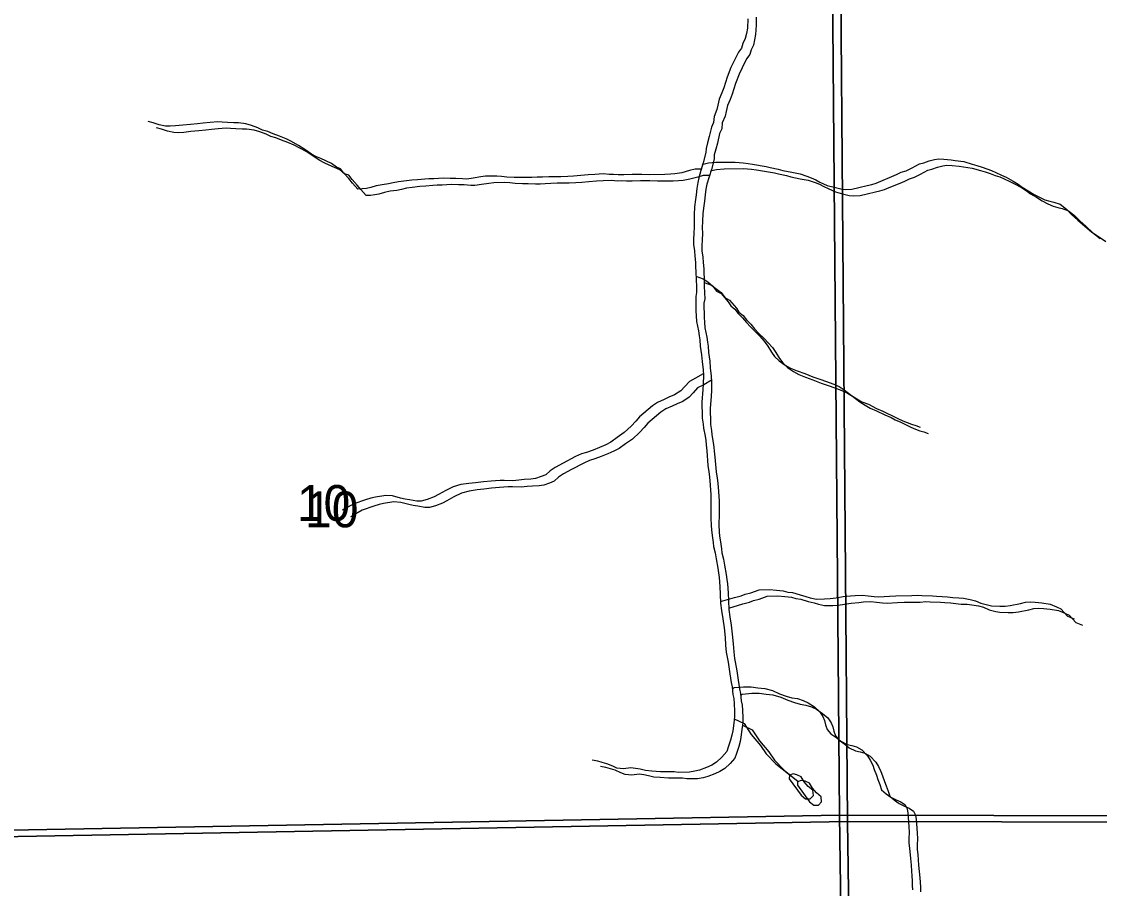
# Model space of a CAD drawing. Extents: x -21.1 to 50.3, y -4.9 to 22.1.
# Drawn here: x 47.215 to 48.475, y 17.623 to 18.636 of the extents above; entities that cross this region are included whole.
import ezdxf

# ---------------------------------------------------------------- set-up
doc = ezdxf.new("R2010")
doc.units = 0
for name, color, linetype in [('GM_X_Minor_Lake', 7, 'Continuous'), ('GM_X_Minor_River', 7, 'Continuous'), ('GM_X_Section', 7, 'Continuous'), ('GM_X_Section_Text', 7, 'Continuous')]:
    doc.layers.add(name, color=color, linetype=linetype)

msp = doc.modelspace()

# ---------------------------------------------------------------- linework, layer by layer
at = {"layer": 'GM_X_Minor_Lake'}
for points in [[(48.1265, 17.7322), (48.1315, 17.728), (48.1368, 17.7281), (48.1406, 17.7319), (48.1401, 17.738), (48.1347, 17.7425), (48.1298, 17.7478), (48.1263, 17.7538), (48.1213, 17.756), (48.1168, 17.7571), (48.1126, 17.7555), (48.1123, 17.7514)], [(48.1123, 17.7514), (48.1265, 17.7322)], [(48.1362, 17.7247), (48.1411, 17.7205), (48.1464, 17.7206), (48.1502, 17.7244), (48.1497, 17.7305), (48.1444, 17.735), (48.1394, 17.7403), (48.1359, 17.7463), (48.131, 17.7485), (48.1264, 17.7496), (48.1222, 17.748), (48.1219, 17.7439)], [(48.1219, 17.7439), (48.1362, 17.7247)]]:
    msp.add_lwpolyline(points, dxfattribs=at)
at = {"layer": 'GM_X_Minor_River'}
for points in [[(48.0642, 18.6395), (48.0635, 18.6285), (48.0624, 18.6224), (48.0609, 18.6163), (48.0583, 18.6106), (48.0568, 18.6053), (48.053, 18.6004), (48.0477, 18.5897), (48.0443, 18.5824), (48.0398, 18.5714), (48.0361, 18.5589), (48.0338, 18.5528), (48.0305, 18.5455), (48.029, 18.5387), (48.0279, 18.5334), (48.0245, 18.5254), (48.0241, 18.5185), (48.0215, 18.5128), (48.0189, 18.5018), (48.017, 18.4945), (48.0152, 18.4881), (48.0148, 18.4831), (48.0118, 18.471), (48.0092, 18.4622), (48.0066, 18.4538), (48.0055, 18.4481), (48.0044, 18.4413), (48.0037, 18.4337), (48.0029, 18.4284), (48.0019, 18.4196), (48.0015, 18.4105), (48.0012, 18.4029), (48.0012, 18.3965), (48.0009, 18.3885), (48.0005, 18.382), (48.0006, 18.3759), (48.0018, 18.3683), (48.0022, 18.3623), (48.003, 18.3547), (48.003, 18.3497), (48.0034, 18.344), (48.0035, 18.3345), (48.0039, 18.3266), (48.0039, 18.3197), (48.0032, 18.3148), (48.0033, 18.2981), (48.0037, 18.2924), (48.0041, 18.2859), (48.0065, 18.2749), (48.0073, 18.2692), (48.008, 18.2643), (48.0085, 18.2571), (48.01, 18.2468), (48.0105, 18.2392), (48.0117, 18.2294), (48.0121, 18.2229), (48.0118, 18.2126), (48.0114, 18.2062), (48.0104, 18.1917), (48.0104, 18.1857), (48.0108, 18.1807), (48.0108, 18.1728)], [(48.0738, 18.6415), (48.0738, 18.632), (48.0731, 18.621), (48.072, 18.6149), (48.0705, 18.6088), (48.0679, 18.6031), (48.0664, 18.5978), (48.0626, 18.5928), (48.0574, 18.5822), (48.054, 18.5749), (48.0495, 18.5639), (48.0457, 18.5513), (48.0435, 18.5453), (48.0401, 18.538), (48.0386, 18.5312), (48.0375, 18.5259), (48.0341, 18.5179), (48.0338, 18.511), (48.0311, 18.5053), (48.0285, 18.4943), (48.0267, 18.487), (48.0248, 18.4806), (48.0245, 18.4756), (48.0215, 18.4635), (48.0189, 18.4547), (48.0162, 18.4463), (48.0151, 18.4406), (48.014, 18.4338), (48.0133, 18.4262), (48.0126, 18.4209), (48.0115, 18.4121), (48.0112, 18.403), (48.0108, 18.3954), (48.0109, 18.3889), (48.0105, 18.381), (48.0102, 18.3745), (48.0102, 18.3684), (48.0114, 18.3608), (48.0118, 18.3548), (48.0126, 18.3472), (48.0126, 18.3422), (48.0131, 18.3365), (48.0131, 18.327), (48.0135, 18.3191), (48.0136, 18.3122), (48.0128, 18.3073), (48.0129, 18.2906), (48.0133, 18.2849), (48.0138, 18.2784), (48.0161, 18.2674), (48.0169, 18.2617), (48.0177, 18.2568), (48.0181, 18.2496), (48.0197, 18.2393), (48.0201, 18.2317), (48.0213, 18.2219), (48.0217, 18.2154), (48.0214, 18.2051), (48.0211, 18.1987), (48.02, 18.1842), (48.02, 18.1782), (48.0204, 18.1732), (48.0205, 18.1653)], [(48.0097, 18.4638), (48.0024, 18.4637), (47.9959, 18.4621), (47.9868, 18.4594), (47.9788, 18.4582), (47.9735, 18.4578), (47.967, 18.4574), (47.9487, 18.4573), (47.94, 18.4577), (47.9289, 18.4576), (47.919, 18.4572), (47.9126, 18.4571), (47.9072, 18.4575), (47.9019, 18.4574), (47.8954, 18.4582), (47.8852, 18.4577), (47.8775, 18.4573), (47.8688, 18.4565), (47.8604, 18.4557), (47.8536, 18.4553), (47.8456, 18.4549), (47.8315, 18.4548), (47.8243, 18.4544), (47.8178, 18.4543), (47.8117, 18.4539), (47.8064, 18.4539), (47.7976, 18.4542), (47.7912, 18.4542), (47.7824, 18.4545), (47.7763, 18.4552), (47.7706, 18.4556), (47.7577, 18.4555), (47.752, 18.4547), (47.7432, 18.4532), (47.7356, 18.452), (47.7307, 18.4523), (47.723, 18.453), (47.7162, 18.453), (47.7082, 18.4533), (47.6972, 18.4525), (47.6914, 18.4525), (47.6865, 18.4521), (47.6781, 18.4513), (47.6713, 18.4509), (47.6622, 18.4497), (47.6557, 18.4489), (47.6496, 18.4477), (47.6443, 18.4465), (47.6367, 18.4454), (47.6298, 18.4442), (47.6234, 18.4422), (47.6184, 18.4411), (47.6135, 18.4407), (47.6085, 18.4406), (47.602, 18.4474), (47.5978, 18.4527), (47.5921, 18.4592), (47.5882, 18.4641), (47.5833, 18.466), (47.5775, 18.4705), (47.5653, 18.4761), (47.5592, 18.4787), (47.5543, 18.4814), (47.5466, 18.4866), (47.539, 18.4915), (47.5302, 18.4964), (47.5245, 18.4994), (47.5168, 18.5024), (47.5096, 18.5051), (47.5031, 18.5077), (47.497, 18.5095), (47.4917, 18.5122), (47.484, 18.5148), (47.4775, 18.5167), (47.4688, 18.5181), (47.4635, 18.5181), (47.4562, 18.5184), (47.4497, 18.5188), (47.4448, 18.5191), (47.4357, 18.5183), (47.4277, 18.5175), (47.4212, 18.5167), (47.4128, 18.5159), (47.4037, 18.5151), (47.3953, 18.5143), (47.3889, 18.5139), (47.3835, 18.5142), (47.3763, 18.5157), (47.3694, 18.518), (47.3633, 18.5195)], [(48.0193, 18.4563), (48.012, 18.4562), (48.0055, 18.4546), (47.9964, 18.4519), (47.9884, 18.4507), (47.9831, 18.4503), (47.9766, 18.4499), (47.9584, 18.4498), (47.9496, 18.4502), (47.9386, 18.4501), (47.9287, 18.4497), (47.9222, 18.4496), (47.9169, 18.45), (47.9115, 18.4499), (47.9051, 18.4507), (47.8948, 18.4502), (47.8872, 18.4498), (47.8784, 18.449), (47.8701, 18.4482), (47.8632, 18.4478), (47.8552, 18.4474), (47.8411, 18.4473), (47.8339, 18.4469), (47.8274, 18.4468), (47.8214, 18.4464), (47.816, 18.4464), (47.8073, 18.4467), (47.8008, 18.4467), (47.792, 18.447), (47.7859, 18.4477), (47.7802, 18.4481), (47.7673, 18.448), (47.7616, 18.4472), (47.7528, 18.4457), (47.7452, 18.4445), (47.7403, 18.4448), (47.7327, 18.4455), (47.7258, 18.4455), (47.7178, 18.4458), (47.7068, 18.445), (47.7011, 18.445), (47.6961, 18.4446), (47.6878, 18.4438), (47.6809, 18.4434), (47.6718, 18.4422), (47.6653, 18.4414), (47.6592, 18.4402), (47.6539, 18.439), (47.6463, 18.4379), (47.6395, 18.4367), (47.633, 18.4347), (47.6281, 18.4336), (47.6231, 18.4332), (47.6182, 18.4331), (47.6117, 18.4399), (47.6074, 18.4452), (47.6017, 18.4517), (47.5979, 18.4566), (47.5929, 18.4585), (47.5872, 18.463), (47.575, 18.4686), (47.5689, 18.4712), (47.5639, 18.4739), (47.5562, 18.4791), (47.5486, 18.484), (47.5398, 18.4889), (47.5341, 18.4919), (47.5265, 18.4949), (47.5192, 18.4976), (47.5127, 18.5002), (47.5066, 18.502), (47.5013, 18.5047), (47.4937, 18.5073), (47.4872, 18.5092), (47.4784, 18.5106), (47.4731, 18.5106), (47.4659, 18.5109), (47.4594, 18.5113), (47.4544, 18.5116), (47.4453, 18.5108), (47.4373, 18.51), (47.4308, 18.5092), (47.4225, 18.5084), (47.4133, 18.5076), (47.405, 18.5068), (47.3985, 18.5064), (47.3932, 18.5067), (47.3859, 18.5082), (47.3791, 18.5105), (47.373, 18.5119)], [(48.0111, 18.4685), (48.0118, 18.4698), (48.0179, 18.471), (48.0267, 18.4718), (48.0491, 18.4719), (48.0587, 18.4712), (48.0644, 18.4705), (48.0693, 18.4698), (48.0853, 18.4668), (48.0903, 18.4657), (48.0994, 18.4638), (48.1048, 18.4624), (48.1154, 18.4601), (48.125, 18.4583), (48.133, 18.4557), (48.1379, 18.4538), (48.1433, 18.4512), (48.1482, 18.4485), (48.1566, 18.4448), (48.165, 18.4426), (48.1726, 18.4407), (48.1784, 18.44), (48.1856, 18.4404), (48.1939, 18.4423), (48.2034, 18.4447), (48.2088, 18.4458), (48.2141, 18.4474), (48.2194, 18.4497), (48.2323, 18.4551), (48.2376, 18.4574), (48.2433, 18.4601), (48.249, 18.462), (48.2562, 18.4655), (48.2646, 18.4701), (48.2695, 18.4712), (48.276, 18.4735), (48.2821, 18.4751), (48.287, 18.4759), (48.2931, 18.4755), (48.3015, 18.4748), (48.3064, 18.4741), (48.3163, 18.4726), (48.3263, 18.4696), (48.3316, 18.4682), (48.3377, 18.4663), (48.3434, 18.464), (48.3488, 18.4622), (48.3537, 18.4599), (48.3606, 18.4569), (48.3659, 18.4543), (48.374, 18.4498), (48.3797, 18.4464), (48.3846, 18.4426), (48.3915, 18.4385), (48.3984, 18.4343), (48.4049, 18.4309), (48.411, 18.4279), (48.4167, 18.4265), (48.4217, 18.4253), (48.4289, 18.4227), (48.4362, 18.4171), (48.4423, 18.411), (48.4496, 18.4042), (48.4572, 18.3974), (48.466, 18.3903), (48.4737, 18.385), (48.4824, 18.3793)], [(48.0207, 18.461), (48.0215, 18.4623), (48.0276, 18.4635), (48.0363, 18.4643), (48.0588, 18.4644), (48.0683, 18.4637), (48.074, 18.463), (48.079, 18.4623), (48.095, 18.4593), (48.0999, 18.4582), (48.1091, 18.4563), (48.1144, 18.4549), (48.1251, 18.4526), (48.1346, 18.4508), (48.1426, 18.4482), (48.1476, 18.4463), (48.1529, 18.4437), (48.1579, 18.441), (48.1663, 18.4373), (48.1747, 18.4351), (48.1823, 18.4332), (48.188, 18.4325), (48.1952, 18.4329), (48.2036, 18.4348), (48.2131, 18.4372), (48.2184, 18.4383), (48.2237, 18.4399), (48.229, 18.4422), (48.242, 18.4476), (48.2473, 18.4499), (48.253, 18.4526), (48.2587, 18.4545), (48.2659, 18.458), (48.2742, 18.4626), (48.2792, 18.4637), (48.2856, 18.466), (48.2917, 18.4676), (48.2967, 18.4684), (48.3027, 18.468), (48.3111, 18.4673), (48.3161, 18.4666), (48.326, 18.4651), (48.3359, 18.4621), (48.3412, 18.4607), (48.3473, 18.4588), (48.3531, 18.4565), (48.3584, 18.4547), (48.3634, 18.4524), (48.3702, 18.4494), (48.3756, 18.4468), (48.3836, 18.4423), (48.3893, 18.4389), (48.3943, 18.4351), (48.4012, 18.431), (48.408, 18.4268), (48.4145, 18.4234), (48.4206, 18.4204), (48.4263, 18.419), (48.4313, 18.4178), (48.4386, 18.4152), (48.4458, 18.4096), (48.4519, 18.4035), (48.4592, 18.3967), (48.4669, 18.3899), (48.4757, 18.3828)], [(48.0034, 18.3387), (48.0118, 18.3357), (48.0172, 18.332), (48.0233, 18.3271), (48.0275, 18.3214), (48.0329, 18.3184), (48.0409, 18.3089), (48.044, 18.304), (48.049, 18.3002), (48.0528, 18.2953), (48.0578, 18.29), (48.0624, 18.2847), (48.0673, 18.2794), (48.0735, 18.2734), (48.0781, 18.2685), (48.083, 18.2628), (48.0873, 18.2571), (48.0915, 18.2499), (48.0953, 18.245), (48.1007, 18.2397), (48.1076, 18.2348), (48.114, 18.2314), (48.1217, 18.2281), (48.1305, 18.2251), (48.14, 18.2213), (48.1495, 18.218), (48.1549, 18.2161), (48.1644, 18.2127), (48.1709, 18.2097), (48.1766, 18.2059), (48.185, 18.1995), (48.1915, 18.1954), (48.1973, 18.192), (48.2049, 18.189), (48.2144, 18.1841), (48.2217, 18.1811), (48.2266, 18.1785), (48.2331, 18.1755), (48.2392, 18.1725), (48.245, 18.1699), (48.2503, 18.1676), (48.2553, 18.1657), (48.2602, 18.1642), (48.2652, 18.1624)], [(48.0131, 18.3312), (48.0215, 18.3282), (48.0268, 18.3245), (48.0329, 18.3196), (48.0372, 18.3139), (48.0425, 18.3109), (48.0506, 18.3014), (48.0536, 18.2965), (48.0586, 18.2927), (48.0624, 18.2878), (48.0674, 18.2825), (48.072, 18.2772), (48.077, 18.2719), (48.0831, 18.2659), (48.0877, 18.261), (48.0927, 18.2553), (48.0969, 18.2496), (48.1011, 18.2424), (48.105, 18.2375), (48.1103, 18.2322), (48.1172, 18.2273), (48.1237, 18.2239), (48.1313, 18.2206), (48.1401, 18.2176), (48.1496, 18.2138), (48.1592, 18.2105), (48.1645, 18.2086), (48.174, 18.2052), (48.1805, 18.2022), (48.1863, 18.1984), (48.1947, 18.192), (48.2012, 18.1879), (48.2069, 18.1845), (48.2145, 18.1815), (48.2241, 18.1766), (48.2313, 18.1736), (48.2363, 18.171), (48.2428, 18.168), (48.2489, 18.165), (48.2546, 18.1624), (48.2599, 18.1601), (48.2649, 18.1582), (48.2698, 18.1567), (48.2748, 18.1549)], [(48.012, 18.2248), (48.003, 18.2194), (47.9958, 18.2156), (47.9905, 18.2099), (47.9859, 18.2049), (47.9783, 18.1999), (47.9719, 18.1972), (47.9662, 18.1945), (47.9586, 18.1911), (47.9525, 18.1872), (47.9427, 18.1788), (47.9374, 18.1743), (47.9332, 18.1693), (47.9279, 18.1636), (47.9196, 18.1559), (47.9112, 18.1502), (47.904, 18.1448), (47.898, 18.1417), (47.8908, 18.1387), (47.8832, 18.1356), (47.8756, 18.1329), (47.8695, 18.131), (47.8626, 18.1279), (47.8482, 18.1202), (47.8391, 18.1152), (47.833, 18.1114), (47.8281, 18.1068), (47.8224, 18.1045), (47.816, 18.1022), (47.8106, 18.1014), (47.8027, 18.101), (47.7966, 18.1005), (47.7893, 18.0997), (47.7794, 18.1001), (47.7745, 18.1), (47.7692, 18.0996), (47.7642, 18.0992), (47.7551, 18.0984), (47.746, 18.0972), (47.738, 18.0964), (47.7288, 18.0952), (47.7197, 18.0925), (47.711, 18.0883), (47.7026, 18.0837), (47.6977, 18.081), (47.6894, 18.0779), (47.6825, 18.076), (47.6772, 18.076), (47.6688, 18.0774), (47.6635, 18.0782), (47.6581, 18.0793), (47.649, 18.0819), (47.641, 18.0826), (47.6288, 18.0806), (47.6235, 18.0795), (47.6174, 18.0775), (47.6037, 18.0729), (47.5965, 18.0687), (47.5901, 18.0652)], [(48.0216, 18.2173), (48.0126, 18.2119), (48.0054, 18.2081), (48.0001, 18.2024), (47.9956, 18.1974), (47.988, 18.1924), (47.9815, 18.1897), (47.9758, 18.187), (47.9682, 18.1836), (47.9622, 18.1797), (47.9523, 18.1713), (47.947, 18.1668), (47.9428, 18.1618), (47.9376, 18.1561), (47.9292, 18.1484), (47.9209, 18.1427), (47.9137, 18.1373), (47.9076, 18.1342), (47.9004, 18.1312), (47.8928, 18.1281), (47.8852, 18.1254), (47.8791, 18.1235), (47.8723, 18.1204), (47.8579, 18.1127), (47.8488, 18.1077), (47.8427, 18.1039), (47.8378, 18.0993), (47.8321, 18.097), (47.8256, 18.0947), (47.8203, 18.0939), (47.8123, 18.0935), (47.8062, 18.093), (47.799, 18.0922), (47.7891, 18.0926), (47.7841, 18.0925), (47.7788, 18.0921), (47.7739, 18.0917), (47.7647, 18.0909), (47.7556, 18.0897), (47.7476, 18.0889), (47.7385, 18.0877), (47.7294, 18.085), (47.7206, 18.0808), (47.7123, 18.0762), (47.7073, 18.0735), (47.699, 18.0704), (47.6922, 18.0685), (47.6868, 18.0685), (47.6784, 18.0699), (47.6731, 18.0707), (47.6678, 18.0718), (47.6586, 18.0744), (47.6506, 18.0751), (47.6385, 18.0731), (47.6331, 18.072), (47.6271, 18.07), (47.6134, 18.0654), (47.6062, 18.0612), (47.5997, 18.0577)], [(48.0108, 18.1728), (48.012, 18.1659), (48.0124, 18.161), (48.014, 18.1519), (48.0148, 18.1466), (48.0152, 18.1416), (48.016, 18.1348), (48.0172, 18.1177), (48.0184, 18.1101), (48.0192, 18.1044), (48.02, 18.0945), (48.0209, 18.0832), (48.0209, 18.068), (48.0206, 18.0558), (48.0211, 18.0474), (48.0215, 18.0425), (48.0223, 18.0357), (48.0235, 18.0277), (48.0239, 18.0228), (48.0258, 18.0156), (48.027, 18.0084), (48.029, 17.9977), (48.0297, 17.992), (48.0305, 17.9867), (48.0314, 17.9761), (48.0318, 17.967), (48.0322, 17.9567), (48.0334, 17.948), (48.035, 17.9385), (48.0362, 17.9279), (48.0374, 17.9165), (48.0378, 17.9074), (48.0386, 17.8994), (48.041, 17.8876), (48.0418, 17.8823), (48.043, 17.874), (48.0445, 17.8641), (48.0457, 17.8588), (48.0465, 17.8501), (48.0477, 17.8451), (48.0481, 17.839), (48.0485, 17.8303), (48.0486, 17.8242), (48.0475, 17.8166), (48.0464, 17.8075), (48.0453, 17.8026), (48.0438, 17.7965), (48.0412, 17.7885), (48.0393, 17.7832), (48.0336, 17.7767), (48.0276, 17.7709), (48.0219, 17.7675), (48.0158, 17.7648), (48.0074, 17.7617), (48.0021, 17.7602), (47.9957, 17.759), (47.9831, 17.7589), (47.9781, 17.7596), (47.9618, 17.7596), (47.9519, 17.7603), (47.9446, 17.761), (47.9382, 17.7625), (47.9328, 17.7636), (47.9275, 17.7643), (47.9187, 17.7631), (47.9111, 17.7638), (47.9062, 17.7661), (47.8993, 17.7691), (47.894, 17.7706), (47.8886, 17.7721), (47.8821, 17.7732)], [(48.0205, 18.1653), (48.0217, 18.1584), (48.0221, 18.1535), (48.0236, 18.1444), (48.0244, 18.1391), (48.0248, 18.1341), (48.0256, 18.1273), (48.0269, 18.1102), (48.0281, 18.1026), (48.0289, 18.0969), (48.0297, 18.087), (48.0305, 18.0757), (48.0306, 18.0605), (48.0303, 18.0483), (48.0307, 18.0399), (48.0311, 18.035), (48.0319, 18.0282), (48.0331, 18.0202), (48.0335, 18.0153), (48.0354, 18.0081), (48.0366, 18.0009), (48.0386, 17.9902), (48.0394, 17.9845), (48.0402, 17.9792), (48.041, 17.9686), (48.0414, 17.9595), (48.0419, 17.9492), (48.0431, 17.9405), (48.0446, 17.931), (48.0458, 17.9204), (48.047, 17.909), (48.0475, 17.8999), (48.0483, 17.8919), (48.0506, 17.8801), (48.0514, 17.8748), (48.0526, 17.8665), (48.0542, 17.8566), (48.0554, 17.8513), (48.0562, 17.8426), (48.0573, 17.8376), (48.0577, 17.8315), (48.0582, 17.8228), (48.0582, 17.8167), (48.0571, 17.8091), (48.056, 17.8), (48.0549, 17.7951), (48.0534, 17.789), (48.0508, 17.781), (48.0489, 17.7757), (48.0433, 17.7692), (48.0372, 17.7634), (48.0315, 17.76), (48.0254, 17.7573), (48.0171, 17.7542), (48.0118, 17.7527), (48.0053, 17.7515), (47.9927, 17.7514), (47.9878, 17.7521), (47.9714, 17.7521), (47.9615, 17.7528), (47.9543, 17.7535), (47.9478, 17.755), (47.9425, 17.7561), (47.9371, 17.7568), (47.9284, 17.7556), (47.9208, 17.7563), (47.9158, 17.7586), (47.9089, 17.7616), (47.9036, 17.7631), (47.8983, 17.7646), (47.8918, 17.7657)], [(48.0322, 17.9585), (48.0486, 17.9633), (48.0562, 17.9652), (48.0611, 17.9671), (48.0676, 17.9687), (48.0771, 17.9722), (48.0892, 17.9726), (48.0976, 17.9719), (48.1052, 17.9712), (48.1106, 17.9697), (48.1163, 17.969), (48.125, 17.9663), (48.1319, 17.9645), (48.1369, 17.963), (48.1441, 17.9615), (48.1536, 17.9616), (48.1601, 17.962), (48.1673, 17.9628), (48.1753, 17.9643), (48.1841, 17.9651), (48.1894, 17.9656), (48.1981, 17.966), (48.2046, 17.9653), (48.2118, 17.9645), (48.2172, 17.9642), (48.2294, 17.965), (48.237, 17.9654), (48.2556, 17.9655), (48.2625, 17.966), (48.2674, 17.9656), (48.2796, 17.9653), (48.2845, 17.9649), (48.291, 17.9646), (48.2975, 17.9639), (48.3036, 17.9631), (48.3104, 17.9628), (48.3162, 17.9624), (48.3238, 17.961), (48.3299, 17.9595), (48.3364, 17.9565), (48.344, 17.9546), (48.3489, 17.9535), (48.3585, 17.9532), (48.3645, 17.9532), (48.3706, 17.954), (48.3828, 17.9564), (48.3885, 17.9579), (48.3946, 17.9583), (48.3999, 17.958), (48.4075, 17.9572), (48.4174, 17.9554), (48.4247, 17.9524), (48.4297, 17.9501), (48.4377, 17.9415), (48.4453, 17.9385)], [(48.0418, 17.951), (48.0582, 17.9558), (48.0658, 17.9577), (48.0707, 17.9596), (48.0772, 17.9612), (48.0867, 17.9647), (48.0989, 17.9651), (48.1073, 17.9644), (48.1149, 17.9637), (48.1202, 17.9622), (48.1259, 17.9615), (48.1347, 17.9588), (48.1416, 17.957), (48.1465, 17.9555), (48.1537, 17.954), (48.1633, 17.9541), (48.1697, 17.9545), (48.177, 17.9553), (48.1849, 17.9568), (48.1937, 17.9576), (48.199, 17.9581), (48.2078, 17.9585), (48.2142, 17.9578), (48.2215, 17.957), (48.2268, 17.9567), (48.239, 17.9575), (48.2466, 17.9579), (48.2653, 17.958), (48.2721, 17.9585), (48.2771, 17.9581), (48.2892, 17.9578), (48.2942, 17.9574), (48.3007, 17.9571), (48.3071, 17.9564), (48.3132, 17.9556), (48.3201, 17.9553), (48.3258, 17.9549), (48.3334, 17.9535), (48.3395, 17.952), (48.346, 17.949), (48.3536, 17.9471), (48.3586, 17.946), (48.3681, 17.9457), (48.3742, 17.9457), (48.3803, 17.9465), (48.3924, 17.9489), (48.3981, 17.9504), (48.4042, 17.9508), (48.4096, 17.9505), (48.4172, 17.9497), (48.4271, 17.9479), (48.4343, 17.9449), (48.4393, 17.9426), (48.4473, 17.934), (48.455, 17.931)], [(48.0459, 17.8567), (48.048, 17.858), (48.059, 17.8589), (48.0678, 17.8589), (48.0758, 17.8578), (48.0838, 17.8571), (48.0929, 17.8545), (48.101, 17.8507), (48.109, 17.8481), (48.1154, 17.8462), (48.1219, 17.8451), (48.1288, 17.8429), (48.1345, 17.8403), (48.1418, 17.8354), (48.1479, 17.8301), (48.1517, 17.8244), (48.1537, 17.8195), (48.1548, 17.8146), (48.1568, 17.8092), (48.161, 17.8039), (48.1679, 17.7994), (48.1728, 17.7953), (48.1801, 17.7915), (48.1854, 17.7904), (48.1911, 17.7889), (48.1972, 17.7852), (48.2038, 17.7784), (48.2068, 17.7734), (48.2099, 17.7674), (48.2118, 17.7624), (48.2142, 17.7556), (48.2161, 17.7507), (48.2184, 17.7446), (48.2203, 17.7386), (48.2257, 17.734), (48.231, 17.7299), (48.2375, 17.7269), (48.2429, 17.7246), (48.2478, 17.7212), (48.2502, 17.7163), (48.2509, 17.7114), (48.2514, 17.7064), (48.2522, 17.6958), (48.2526, 17.6886), (48.2523, 17.6817), (48.2523, 17.6764), (48.2531, 17.6704), (48.2539, 17.6582), (48.2547, 17.6506), (48.2551, 17.6434), (48.2555, 17.6381), (48.256, 17.6324), (48.256, 17.6267), (48.2564, 17.6217)], [(48.0556, 17.8492), (48.0576, 17.8505), (48.0687, 17.8514), (48.0774, 17.8514), (48.0854, 17.8503), (48.0934, 17.8496), (48.1026, 17.847), (48.1106, 17.8432), (48.1186, 17.8406), (48.1251, 17.8387), (48.1316, 17.8376), (48.1384, 17.8354), (48.1441, 17.8328), (48.1514, 17.8279), (48.1575, 17.8226), (48.1614, 17.8169), (48.1633, 17.812), (48.1645, 17.8071), (48.1664, 17.8017), (48.1706, 17.7964), (48.1775, 17.7919), (48.1825, 17.7878), (48.1897, 17.784), (48.1951, 17.7829), (48.2008, 17.7814), (48.2069, 17.7777), (48.2134, 17.7708), (48.2165, 17.7659), (48.2195, 17.7599), (48.2215, 17.7549), (48.2238, 17.7481), (48.2257, 17.7432), (48.228, 17.7371), (48.23, 17.7311), (48.2353, 17.7265), (48.2407, 17.7224), (48.2472, 17.7194), (48.2525, 17.7171), (48.2575, 17.7137), (48.2598, 17.7088), (48.2606, 17.7039), (48.261, 17.6989), (48.2618, 17.6883), (48.2622, 17.6811), (48.2619, 17.6742), (48.2619, 17.6689), (48.2627, 17.6629), (48.2635, 17.6507), (48.2643, 17.6431), (48.2648, 17.6359), (48.2652, 17.6306), (48.2656, 17.6249), (48.2656, 17.6192)], [(48.0482, 17.8215), (48.0596, 17.8161), (48.0681, 17.8033), (48.0788, 17.7905), (48.0854, 17.7807), (48.0969, 17.769), (48.1133, 17.7558)], [(48.0578, 17.814), (48.0692, 17.8086), (48.0777, 17.7958), (48.0885, 17.783), (48.095, 17.7732), (48.1065, 17.7615), (48.1229, 17.7483)]]:
    msp.add_lwpolyline(points, dxfattribs=at)
at = {"layer": 'GM_X_Section'}
for points in [[(47.1458, 18.7035), (48.1626, 18.7259), (48.171, 17.7091), (47.1584, 17.6908)], [(47.1555, 18.696), (48.1722, 18.7184), (48.1806, 17.7016), (47.168, 17.6833)], [(48.1626, 18.7259), (49.1767, 18.7082), (49.1854, 17.694), (48.7119, 17.7079), (48.171, 17.7091)], [(48.1722, 18.7184), (49.1863, 18.7007), (49.1951, 17.6865), (48.7215, 17.7004), (48.1806, 17.7016)], [(47.1584, 17.6908), (48.171, 17.7091), (48.1855, 16.6839), (47.1739, 16.679)], [(48.171, 17.7091), (48.7119, 17.7079), (49.1854, 17.694), (49.1942, 16.6763), (48.6942, 16.687), (48.1855, 16.6839)], [(47.168, 17.6833), (48.1806, 17.7016), (48.1952, 16.6764), (47.1836, 16.6715)], [(48.1806, 17.7016), (48.7215, 17.7004), (49.1951, 17.6865), (49.2038, 16.6688), (48.7038, 16.6795), (48.1952, 16.6764)]]:
    msp.add_lwpolyline(points, close=True, dxfattribs=at)

# ---------------------------------------------------------------- texts
at = {"layer": 'GM_X_Section_Text'}
for p in [(47.5372, 18.0528), (47.5468, 18.0453)]:
    msp.add_text('10', height=0.04186, rotation=0, dxfattribs=at).set_placement(p)

doc.saveas('drawing.dxf')
